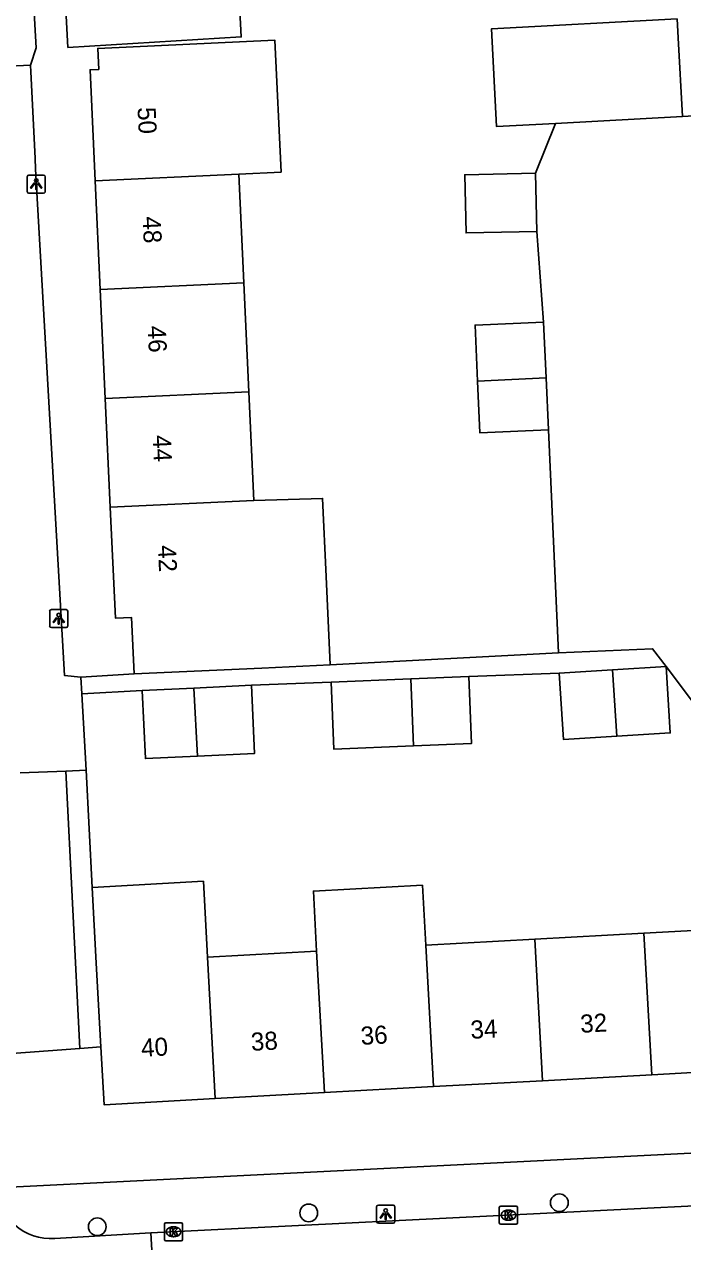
# Model space of a CAD drawing. Extents: x 161084 to 161928, y 385355 to 386522.
# Drawn here: x 161227.6 to 161263.9, y 386242.6 to 386309.8 of the extents above; entities that cross this region are included whole.
import ezdxf

# ---------------------------------------------------------------- set-up
doc = ezdxf.new("R2010")
doc.units = 0
for name, color, linetype in [('IMGEO_Boom', 7, 'Continuous'), ('IMGEO_Kolk', 7, 'Continuous'), ('IMGEO_Lichtpunt', 7, 'Continuous'), ('IMGEO_Pand', 7, 'Continuous'), ('IMGEO_Pand_nummerreeks', 7, 'Continuous'), ('IMGEO_Parkeervlak_open', 7, 'Continuous'), ('IMGEO_Rijbaan_lokaal_open', 7, 'Continuous'), ('IMGEO_Voetpad_open', 7, 'Continuous')]:
    doc.layers.add(name, color=color, linetype=linetype)

msp = doc.modelspace()

# ---------------------------------------------------------------- linework, layer by layer
at = {"layer": 'IMGEO_Boom'}
for centre in [(161257.116, 386244.713), (161243.295, 386244.148), (161231.629, 386243.385)]:
    msp.add_circle(centre, 0.489, dxfattribs=at)
at = {"layer": 'IMGEO_Kolk'}
for p, q in [((161253.806, 386243.599), (161253.806, 386244.451)), ((161253.881, 386244.525), (161254.733, 386244.525)), ((161254.294, 386244.305), (161254.319, 386244.305)), ((161254.807, 386244.451), (161254.807, 386243.599)), ((161235.409, 386243.608), (161236.261, 386243.608)), ((161254.317, 386243.745), (161254.292, 386243.745)), ((161235.334, 386242.682), (161235.334, 386243.534)), ((161235.822, 386243.388), (161235.847, 386243.388)), ((161236.335, 386243.534), (161236.335, 386242.682)), ((161254.733, 386243.525), (161253.881, 386243.525)), ((161236.261, 386242.608), (161235.409, 386242.608)), ((161235.845, 386242.828), (161235.82, 386242.828))]:
    msp.add_line(p, q, dxfattribs=at)
for points in [[(161253.806, 386243.599), (161253.806, 386244.451)], [(161253.881, 386244.525), (161254.733, 386244.525)], [(161254.127, 386244.225), (161254.25, 386244.225), (161254.25, 386244.074), (161254.38, 386244.225), (161254.544, 386244.225), (161254.398, 386244.074), (161254.551, 386243.825), (161254.399, 386243.825), (161254.314, 386243.989), (161254.25, 386243.922), (161254.25, 386243.825), (161254.127, 386243.825), (161254.127, 386244.225)], [(161254.807, 386244.451), (161254.807, 386243.599)], [(161235.409, 386243.608), (161236.261, 386243.608)], [(161235.334, 386242.682), (161235.334, 386243.534)], [(161235.655, 386243.308), (161235.778, 386243.308), (161235.778, 386243.157), (161235.908, 386243.308), (161236.072, 386243.308), (161235.926, 386243.157), (161236.079, 386242.908), (161235.927, 386242.908), (161235.842, 386243.072), (161235.778, 386243.005), (161235.778, 386242.908), (161235.655, 386242.908), (161235.655, 386243.308)], [(161236.335, 386243.534), (161236.335, 386242.682)], [(161254.733, 386243.525), (161253.881, 386243.525)], [(161236.261, 386242.608), (161235.409, 386242.608)]]:
    msp.add_lwpolyline(points, dxfattribs=at)
for centre, start, end in [((161253.883, 386244.449), 91.55205, 178.44795), ((161253.883, 386244.449), 91.55205, 178.44795), ((161254.731, 386244.449), 1.55205, 88.44795), ((161254.731, 386244.449), 1.55205, 88.44795), ((161235.411, 386243.532), 91.55205, 178.44795), ((161235.411, 386243.532), 91.55205, 178.44795), ((161236.259, 386243.532), 1.55205, 88.44795), ((161236.259, 386243.532), 1.55205, 88.44795), ((161253.883, 386243.601), 181.55205, 268.44795), ((161253.883, 386243.601), 181.55205, 268.44795), ((161254.731, 386243.601), 271.55205, 358.44795), ((161254.731, 386243.601), 271.55205, 358.44795), ((161235.411, 386242.684), 181.55205, 268.44795), ((161235.411, 386242.684), 181.55205, 268.44795), ((161236.259, 386242.684), 271.55205, 358.44795), ((161236.259, 386242.684), 271.55205, 358.44795)]:
    msp.add_arc(centre, 0.0765, start, end, dxfattribs=at)
for centre, major_axis, ratio, start_param, end_param in [((161254.293, 386244.025), (-0.387, 0.002), 0.722429, 4.712389, 7.853982), ((161254.318, 386244.025), (-0.39, 0.002), 0.717154, 1.570796, 4.712389), ((161235.821, 386243.108), (-0.387, 0.002), 0.722429, 4.712389, 7.853982), ((161235.846, 386243.108), (-0.39, 0.002), 0.717154, 1.570796, 4.712389)]:
    msp.add_ellipse(centre, major_axis=major_axis, ratio=ratio, start_param=start_param, end_param=end_param, dxfattribs=at)
at = {"layer": 'IMGEO_Lichtpunt'}
for p, q in [((161228.666, 386301.448), (161227.858, 386301.448)), ((161228.666, 386301.448), (161227.858, 386301.448)), ((161227.764, 386301.353), (161227.764, 386300.546)), ((161227.764, 386301.353), (161227.764, 386300.546)), ((161228.76, 386300.546), (161228.76, 386301.353)), ((161228.76, 386300.546), (161228.76, 386301.353)), ((161227.858, 386300.452), (161228.666, 386300.452)), ((161227.858, 386300.452), (161228.666, 386300.452)), ((161229.001, 386277.367), (161229.001, 386276.56)), ((161229.001, 386277.367), (161229.001, 386276.56)), ((161229.903, 386277.462), (161229.095, 386277.462)), ((161229.903, 386277.462), (161229.095, 386277.462)), ((161229.997, 386276.56), (161229.997, 386277.367)), ((161229.997, 386276.56), (161229.997, 386277.367)), ((161229.095, 386276.466), (161229.903, 386276.466)), ((161229.095, 386276.466), (161229.903, 386276.466)), ((161247.039, 386244.482), (161247.039, 386243.675)), ((161247.039, 386244.482), (161247.039, 386243.675)), ((161247.941, 386244.577), (161247.133, 386244.577)), ((161247.941, 386244.577), (161247.133, 386244.577)), ((161248.035, 386243.675), (161248.035, 386244.482)), ((161248.035, 386243.675), (161248.035, 386244.482)), ((161247.133, 386243.581), (161247.941, 386243.581)), ((161247.133, 386243.581), (161247.941, 386243.581))]:
    msp.add_line(p, q, dxfattribs=at)
for points in [[(161228.138, 386301.017), (161228.177, 386300.989), (161227.989, 386300.727), (161227.951, 386300.754), (161228.138, 386301.017)], [(161228.24, 386300.969), (161228.287, 386300.969), (161228.287, 386300.647), (161228.24, 386300.647), (161228.24, 386300.969)], [(161228.35, 386300.989), (161228.388, 386301.016), (161228.575, 386300.754), (161228.536, 386300.726), (161228.35, 386300.989)], [(161229.375, 386277.031), (161229.414, 386277.003), (161229.226, 386276.741), (161229.188, 386276.768), (161229.375, 386277.031)], [(161229.477, 386276.983), (161229.524, 386276.983), (161229.524, 386276.661), (161229.477, 386276.661), (161229.477, 386276.983)], [(161229.587, 386277.003), (161229.625, 386277.03), (161229.812, 386276.768), (161229.773, 386276.74), (161229.587, 386277.003)], [(161247.413, 386244.146), (161247.452, 386244.118), (161247.264, 386243.856), (161247.226, 386243.883), (161247.413, 386244.146)], [(161247.515, 386244.098), (161247.562, 386244.098), (161247.562, 386243.776), (161247.515, 386243.776), (161247.515, 386244.098)], [(161247.625, 386244.118), (161247.663, 386244.145), (161247.85, 386243.883), (161247.811, 386243.855), (161247.625, 386244.118)]]:
    msp.add_lwpolyline(points, dxfattribs=at)
for centre in [(161228.263, 386301.151), (161229.5, 386277.165), (161247.538, 386244.28)]:
    msp.add_circle(centre, 0.0994, dxfattribs=at)
for centre, start, end in [((161227.858, 386301.353), 90, 180), ((161227.858, 386301.353), 90, 180), ((161228.666, 386301.353), 0, 90), ((161228.666, 386301.353), 0, 90), ((161227.858, 386300.546), 180, 270), ((161227.858, 386300.546), 180, 270), ((161228.666, 386300.546), 270, 0), ((161228.666, 386300.546), 270, 360), ((161229.095, 386277.367), 90, 180), ((161229.095, 386277.367), 90, 180), ((161229.903, 386277.367), 0, 90), ((161229.903, 386277.367), 0, 90), ((161229.095, 386276.56), 180, 270), ((161229.095, 386276.56), 180, 270), ((161229.903, 386276.56), 270, 0), ((161229.903, 386276.56), 270, 360), ((161247.133, 386244.482), 90, 180), ((161247.133, 386244.482), 90, 180), ((161247.941, 386244.482), 0, 90), ((161247.941, 386244.482), 0, 90), ((161247.133, 386243.675), 180, 270), ((161247.133, 386243.675), 180, 270), ((161247.941, 386243.675), 270, 0), ((161247.941, 386243.675), 270, 360)]:
    msp.add_arc(centre, 0.0946, start, end, dxfattribs=at)
at = {"layer": 'IMGEO_Pand'}
for points in [[(161228.907, 386329.536), (161230.006, 386308.503), (161239.566, 386309.078), (161239.251, 386315.173), (161242.077, 386315.322), (161241.96, 386317.518), (161239.133, 386317.37), (161238.898, 386321.843), (161241.724, 386321.992), (161241.607, 386324.178), (161238.78, 386324.029), (161238.458, 386330.14)], [(161263.904, 386304.682), (161263.669, 386309.029), (161263.612, 386310.074), (161253.367, 386309.52), (161253.659, 386304.128), (161256.908, 386304.304)], [(161239.437, 386301.506), (161241.765, 386301.614), (161241.427, 386308.895), (161231.653, 386308.441), (161231.707, 386307.288), (161231.226, 386307.266), (161231.51, 386301.138)], [(161256.908, 386304.304), (161263.904, 386304.682)], [(161239.437, 386301.506), (161231.51, 386301.138)], [(161239.715, 386295.499), (161239.437, 386301.506)], [(161255.806, 386301.556), (161251.902, 386301.469), (161251.974, 386298.257), (161255.878, 386298.344)], [(161255.878, 386298.344), (161255.806, 386301.556)], [(161231.51, 386301.138), (161231.789, 386295.131)], [(161231.789, 386295.131), (161239.715, 386295.499)], [(161239.994, 386289.492), (161239.715, 386295.499)], [(161231.789, 386295.131), (161232.067, 386289.124)], [(161256.251, 386293.337), (161252.468, 386293.165), (161252.609, 386290.078)], [(161256.251, 386293.337), (161256.392, 386290.253)], [(161256.392, 386290.253), (161252.609, 386290.078)], [(161252.609, 386290.078), (161252.739, 386287.22), (161256.522, 386287.392)], [(161256.392, 386290.253), (161256.522, 386287.392)], [(161232.067, 386289.124), (161239.994, 386289.492)], [(161240.272, 386283.485), (161239.994, 386289.492)], [(161232.067, 386289.124), (161232.346, 386283.117)], [(161240.272, 386283.485), (161232.346, 386283.117)], [(161244.48, 386274.41), (161244.253, 386279.293), (161244.053, 386283.601), (161240.272, 386283.485)], [(161232.346, 386283.117), (161232.63, 386276.991), (161233.514, 386277.032), (161233.659, 386273.908)], [(161244.48, 386274.41), (161240.701, 386274.235), (161233.659, 386273.908)], [(161257.116, 386273.959), (161260.058, 386274.14)], [(161260.286, 386270.473), (161257.341, 386270.292), (161257.116, 386273.959)], [(161260.058, 386274.14), (161263.006, 386274.321)], [(161260.286, 386270.473), (161260.058, 386274.14)], [(161263.006, 386274.321), (161263.231, 386270.654), (161260.286, 386270.473)], [(161234.107, 386272.999), (161236.954, 386273.131)], [(161236.954, 386273.131), (161240.133, 386273.279)], [(161237.16, 386269.369), (161236.954, 386273.131)], [(161240.133, 386273.279), (161240.308, 386269.515), (161237.16, 386269.369)], [(161248.924, 386273.632), (161244.528, 386273.456)], [(161244.528, 386273.456), (161244.676, 386269.759), (161249.072, 386269.935)], [(161248.924, 386273.632), (161252.115, 386273.76)], [(161249.072, 386269.935), (161248.924, 386273.632)], [(161252.115, 386273.76), (161252.263, 386270.063), (161249.072, 386269.935)], [(161237.16, 386269.369), (161234.282, 386269.235), (161234.107, 386272.999)], [(161237.71, 386258.266), (161237.48, 386262.46), (161231.342, 386262.123)], [(161231.342, 386262.123), (161231.572, 386257.929), (161231.825, 386253.31)], [(161249.747, 386258.926), (161249.565, 386262.244), (161243.547, 386261.914), (161243.729, 386258.596)], [(161261.784, 386259.586), (161267.921, 386259.922), (161268.349, 386252.117), (161262.212, 386251.781)], [(161249.747, 386258.926), (161255.766, 386259.256)], [(161255.766, 386259.256), (161261.784, 386259.586)], [(161255.766, 386259.256), (161256.193, 386251.45)], [(161262.212, 386251.781), (161261.784, 386259.586)], [(161237.71, 386258.266), (161243.729, 386258.596)], [(161243.729, 386258.596), (161244.156, 386250.791)], [(161250.175, 386251.121), (161249.747, 386258.926)], [(161238.138, 386250.461), (161237.71, 386258.266)], [(161231.825, 386253.31), (161232, 386250.124), (161238.138, 386250.461)], [(161262.212, 386251.781), (161256.193, 386251.45)], [(161244.156, 386250.791), (161250.175, 386251.121)], [(161256.193, 386251.45), (161250.175, 386251.121)], [(161244.156, 386250.791), (161238.138, 386250.461)]]:
    msp.add_lwpolyline(points, dxfattribs=at)
at = {"layer": 'IMGEO_Parkeervlak_open'}
for points in [[(161267.007, 386304.87), (161263.904, 386304.682)], [(161256.908, 386304.304), (161255.806, 386301.556)], [(161255.878, 386298.344), (161256.251, 386293.337)], [(161256.522, 386287.392), (161257.067, 386275.068)], [(161269.532, 386259.818), (161269.152, 386266.137), (161263.006, 386274.321)], [(161230.667, 386253.227), (161225.911, 386252.885)]]:
    msp.add_lwpolyline(points, dxfattribs=at)
at = {"layer": 'IMGEO_Rijbaan_lokaal_open'}
for points in [[(161227.947, 386307.514), (161226.38, 386307.443), (161225.201, 386330.697), (161226.846, 386332.546), (161231.4, 386332.758)], [(161230.718, 386273.723), (161229.828, 386273.821), (161228.221, 386301.786), (161228.192, 386302.385), (161227.964, 386307.16), (161227.947, 386307.514)], [(161230.772, 386272.804), (161230.718, 386273.723)], [(161231.021, 386268.592), (161230.772, 386272.804)], [(161227.375, 386268.44), (161229.89, 386268.545)], [(161229.89, 386268.545), (161231.021, 386268.592)], [(161234.589, 386243.046), (161267.162, 386244.663)], [(161229.286, 386242.736), (161234.589, 386243.046)], [(161234.927, 386236.945), (161234.589, 386243.046)]]:
    msp.add_lwpolyline(points, dxfattribs=at)
msp.add_arc((161229.077, 386245.748), 3.019, 184.21277, 273.97201, dxfattribs=at)
at = {"layer": 'IMGEO_Voetpad_open'}
for points in [[(161227.947, 386307.514), (161228.25, 386308.482), (161227.068, 386329.511), (161228.907, 386329.536)], [(161263.006, 386274.321), (161262.262, 386275.298), (161257.067, 386275.068)], [(161257.067, 386275.068), (161244.48, 386274.41)], [(161233.659, 386273.908), (161230.718, 386273.723)], [(161257.116, 386273.959), (161252.115, 386273.76)], [(161244.528, 386273.456), (161240.133, 386273.279)], [(161234.107, 386272.999), (161230.772, 386272.804)], [(161229.89, 386268.545), (161230.667, 386253.227)], [(161231.342, 386262.123), (161231.021, 386268.592)], [(161230.667, 386253.227), (161231.825, 386253.31)], [(161270.258, 386247.743), (161226.066, 386245.526)]]:
    msp.add_lwpolyline(points, dxfattribs=at)

# ---------------------------------------------------------------- texts
at = {"layer": 'IMGEO_Pand_nummerreeks'}
for s, rotation, p in [('50', 272.65258, (161233.846, 386305.187)), ('48', 272.6554, (161234.125, 386299.149)), ('46', 272.6554, (161234.405, 386293.115)), ('44', 272.6554, (161234.685, 386287.078)), ('42', 272.65258, (161234.968, 386280.999)), ('32', 3.13836, (161258.296, 386254.089)), ('36', 3.13981, (161246.183, 386253.426)), ('34', 3.13836, (161252.241, 386253.758)), ('40', 3.13981, (161234.069, 386252.762)), ('38', 3.13836, (161240.127, 386253.094))]:
    msp.add_text(s, height=1, rotation=rotation, dxfattribs=at).set_placement(p)

doc.saveas('drawing.dxf')
